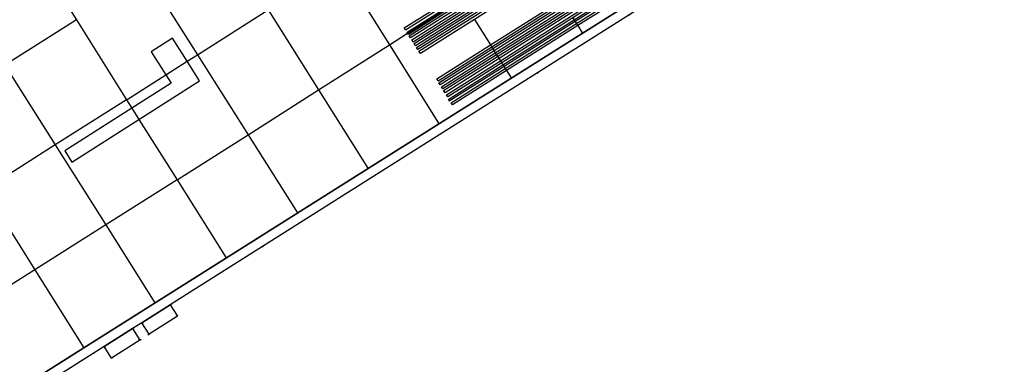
# Model space of a CAD drawing. Header units: metres. Extents: x 174791 to 179073, y 406431 to 409043.
# Tile 296 of 314: x 178411 to 178470, y 408162 to 408183. Entities that reach past the tile are written whole.
import ezdxf

# ---------------------------------------------------------------- set-up
doc = ezdxf.new("R2010")
doc.units = ezdxf.units.M
doc.linetypes.add('DOT', pattern=[6.35, 0, -6.35])
for name, color, linetype in [('terreindeelbegroeid', 254, 'DOT'), ('terreindeelonbegroeid', 254, 'DOT'), ('wegdeel_molgoot', 254, 'Continuous'), ('wegdeel_rijbaan', 254, 'Continuous'), ('wegdeel_start_landingsbaan', 254, 'Continuous'), ('weginrichtingselement_markering_vliegtuigverharding', 254, 'Continuous'), ('weginrichtingselement_voeg_vliegtuigverharding', 254, 'Continuous')]:
    doc.layers.add(name, color=color, linetype=linetype)

msp = doc.modelspace()

# ---------------------------------------------------------------- linework, layer by layer
at = {"layer": 'terreindeelbegroeid'}
msp.add_polyline3d([(178389.861, 408146.575, 0), (178415.405, 408162.725, 0), (178416.068, 408163.144, 0), (178416.5, 408162.46, 0), (178418.19, 408163.53, 0), (178418.739, 408163.878, 0), (178420.429, 408164.948, 0), (178419.998, 408165.628, 0), (178466.162, 408194.814, 0), (178467.849, 408195.881, 0), (178468.13, 408196.059, 0), (178468.491, 408196.298, 0), (178468.714, 408195.944, 0), (178470.927, 408197.344, 0), (178471.457, 408197.679, 0), (178471.981, 408198.011, 0), (178473.658, 408199.072, 0), (178473.154, 408199.868, 0), (178482.883, 408206.023, 0), (178500, 408216.851, 0), (178504.602, 408219.762, 0)], dxfattribs=at)
at = {"layer": 'terreindeelonbegroeid'}
msp.add_polyline3d([(178418.739, 408163.878, 0), (178418.19, 408163.53, 0), (178417.758, 408164.212, 0), (178418.307, 408164.559, 0)], close=True, dxfattribs=at)
at = {"layer": 'wegdeel_molgoot'}
msp.add_polyline3d([(178215.358, 408036.886, 0), (178414.865, 408163.071, 0), (178467.835, 408196.511, 0), (178467.85, 408196.52, 0), (178468.13, 408196.059, 0), (178467.849, 408195.881, 0), (178466.162, 408194.814, 0), (178419.998, 408165.628, 0), (178418.307, 408164.559, 0), (178417.758, 408164.212, 0), (178416.068, 408163.144, 0), (178415.405, 408162.725, 0), (178389.861, 408146.575, 0)], dxfattribs=at)
at = {"layer": 'wegdeel_rijbaan'}
for points in [[(178420.429, 408164.948, 0), (178418.739, 408163.878, 0), (178418.307, 408164.559, 0), (178419.998, 408165.628, 0)], [(178418.19, 408163.53, 0), (178416.5, 408162.46, 0), (178416.068, 408163.144, 0), (178417.758, 408164.212, 0)]]:
    msp.add_polyline3d(points, close=True, dxfattribs=at)
at = {"layer": 'wegdeel_start_landingsbaan'}
msp.add_polyline3d([(178153.746, 408024.571, 0), (178195.748, 408051.137, 0), (178203.337, 408055.934, 0), (178418.189, 408191.761, 0), (178455.345, 408215.275, 0), (178455.83, 408215.569, 0), (178457.125, 408213.513, 0), (178458.788, 408210.873, 0), (178460.423, 408208.277, 0), (178461.803, 408206.087, 0), (178463.362, 408203.612, 0), (178464.809, 408201.314, 0), (178466.251, 408199.025, 0), (178467.835, 408196.511, 0), (178414.865, 408163.071, 0), (178215.358, 408036.886, 0), (178207.736, 408032.066, 0), (178186.688, 408018.766, 0), (178157.004, 408000, 0)], dxfattribs=at)
at = {"layer": 'weginrichtingselement_markering_vliegtuigverharding'}
for points in [[(178433.912, 408182.093, 0), (178437.124, 408184.123, 0), (178441.354, 408186.797, 0), (178445.202, 408189.23, 0), (178449.112, 408191.701, 0), (178452.987, 408194.151, 0), (178456.891, 408196.618, 0), (178459.27, 408198.122, 0), (178459.35, 408197.995, 0), (178456.971, 408196.491, 0), (178453.067, 408194.023, 0), (178449.192, 408191.574, 0), (178445.282, 408189.103, 0), (178441.434, 408186.67, 0), (178437.204, 408183.996, 0), (178433.992, 408181.966, 0), (178433.912, 408182.093, 0)], [(178434.079, 408181.842, 0), (178437.284, 408183.868, 0), (178441.514, 408186.542, 0), (178445.363, 408188.975, 0), (178449.273, 408191.446, 0), (178453.148, 408193.895, 0), (178454.535, 408194.773, 0), (178457.051, 408196.363, 0), (178459.437, 408197.871, 0), (178459.517, 408197.744, 0), (178457.131, 408196.236, 0), (178453.227, 408193.768, 0), (178449.353, 408191.319, 0), (178445.443, 408188.848, 0), (178441.594, 408186.415, 0), (178437.364, 408183.741, 0), (178434.159, 408181.715, 0), (178434.115, 408181.784, 0), (178434.079, 408181.842, 0)], [(178434.211, 408181.633, 0), (178437.416, 408183.659, 0), (178441.646, 408186.333, 0), (178445.495, 408188.765, 0), (178449.405, 408191.237, 0), (178453.279, 408193.686, 0), (178457.183, 408196.154, 0), (178459.569, 408197.662, 0), (178459.649, 408197.535, 0), (178457.263, 408196.027, 0), (178453.359, 408193.559, 0), (178449.485, 408191.11, 0), (178445.574, 408188.638, 0), (178441.726, 408186.206, 0), (178437.496, 408183.532, 0), (178434.291, 408181.506, 0), (178434.211, 408181.633, 0)], [(178434.36, 408181.384, 0), (178437.571, 408183.414, 0), (178441.801, 408186.087, 0), (178445.649, 408188.52, 0), (178449.56, 408190.992, 0), (178453.434, 408193.441, 0), (178457.337, 408195.908, 0), (178459.718, 408197.413, 0), (178459.798, 408197.286, 0), (178457.417, 408195.781, 0), (178453.514, 408193.313, 0), (178449.64, 408190.865, 0), (178445.729, 408188.393, 0), (178441.881, 408185.96, 0), (178437.651, 408183.286, 0), (178434.44, 408181.257, 0), (178434.36, 408181.384, 0)], [(178434.501, 408181.162, 0), (178437.711, 408183.191, 0), (178441.941, 408185.865, 0), (178445.789, 408188.297, 0), (178449.7, 408190.769, 0), (178453.574, 408193.218, 0), (178457.477, 408195.686, 0), (178459.859, 408197.191, 0), (178459.939, 408197.064, 0), (178457.557, 408195.559, 0), (178453.653, 408193.091, 0), (178449.78, 408190.642, 0), (178445.869, 408188.17, 0), (178442.021, 408185.738, 0), (178437.791, 408183.064, 0), (178434.581, 408181.035, 0), (178434.501, 408181.162, 0)], [(178434.644, 408180.94, 0), (178437.852, 408182.968, 0), (178442.081, 408185.641, 0), (178445.93, 408188.074, 0), (178449.841, 408190.546, 0), (178453.714, 408192.995, 0), (178457.618, 408195.462, 0), (178460.002, 408196.969, 0), (178460.082, 408196.842, 0), (178457.698, 408195.335, 0), (178453.794, 408192.867, 0), (178449.921, 408190.419, 0), (178446.01, 408187.947, 0), (178442.161, 408185.514, 0), (178437.932, 408182.841, 0), (178434.724, 408180.813, 0), (178434.644, 408180.94, 0)], [(178434.88, 408180.568, 0), (178434.789, 408180.708, 0), (178437.999, 408182.734, 0), (178442.231, 408185.404, 0), (178446.081, 408187.834, 0), (178449.994, 408190.303, 0), (178453.869, 408192.749, 0), (178457.775, 408195.213, 0), (178460.162, 408196.72, 0), (178460.234, 408196.598, 0), (178457.851, 408195.092, 0), (178453.948, 408192.623, 0), (178450.075, 408190.175, 0), (178446.163, 408187.702, 0), (178442.316, 408185.269, 0), (178438.086, 408182.595, 0), (178434.88, 408180.568, 0)], [(178435.848, 408179.064, 0), (178439.04, 408181.082, 0), (178443.269, 408183.755, 0), (178447.117, 408186.187, 0), (178451.031, 408188.661, 0), (178454.901, 408191.108, 0), (178458.805, 408193.576, 0), (178461.206, 408195.093, 0), (178461.286, 408194.966, 0), (178458.885, 408193.449, 0), (178454.981, 408190.981, 0), (178451.111, 408188.534, 0), (178447.197, 408186.06, 0), (178443.349, 408183.628, 0), (178439.12, 408180.955, 0), (178435.928, 408178.937, 0), (178435.848, 408179.064, 0)], [(178435.968, 408178.837, 0), (178439.176, 408180.865, 0), (178443.405, 408183.538, 0), (178447.253, 408185.97, 0), (178451.167, 408188.445, 0), (178455.037, 408190.891, 0), (178458.942, 408193.359, 0), (178461.326, 408194.866, 0), (178461.407, 408194.739, 0), (178459.022, 408193.231, 0), (178455.117, 408190.763, 0), (178451.248, 408188.317, 0), (178447.333, 408185.843, 0), (178443.485, 408183.411, 0), (178439.257, 408180.738, 0), (178436.049, 408178.71, 0), (178435.968, 408178.837, 0)], [(178436.126, 408178.6, 0), (178439.328, 408180.624, 0), (178443.557, 408183.297, 0), (178447.405, 408185.729, 0), (178451.319, 408188.204, 0), (178455.189, 408190.65, 0), (178459.093, 408193.118, 0), (178461.484, 408194.629, 0), (178461.564, 408194.502, 0), (178459.173, 408192.991, 0), (178455.269, 408190.523, 0), (178451.4, 408188.077, 0), (178447.484, 408185.602, 0), (178443.637, 408183.17, 0), (178439.408, 408180.497, 0), (178436.206, 408178.473, 0), (178436.126, 408178.6, 0)], [(178436.257, 408178.373, 0), (178439.468, 408180.402, 0), (178443.696, 408183.075, 0), (178447.544, 408185.508, 0), (178451.459, 408187.982, 0), (178455.328, 408190.428, 0), (178459.233, 408192.896, 0), (178461.615, 408194.402, 0), (178461.695, 408194.275, 0), (178459.313, 408192.769, 0), (178455.408, 408190.301, 0), (178451.539, 408187.855, 0), (178447.624, 408185.381, 0), (178443.776, 408182.949, 0), (178439.548, 408180.275, 0), (178436.337, 408178.246, 0), (178436.257, 408178.373, 0)], [(178436.42, 408178.122, 0), (178439.627, 408180.149, 0), (178443.856, 408182.822, 0), (178447.703, 408185.254, 0), (178451.619, 408187.729, 0), (178455.488, 408190.175, 0), (178459.392, 408192.643, 0), (178461.778, 408194.151, 0), (178461.858, 408194.024, 0), (178459.472, 408192.516, 0), (178455.567, 408190.048, 0), (178451.699, 408187.603, 0), (178447.783, 408185.127, 0), (178443.936, 408182.695, 0), (178439.707, 408180.022, 0), (178436.5, 408177.995, 0), (178436.42, 408178.122, 0)], [(178436.592, 408177.74, 0), (178436.572, 408177.865, 0), (178439.785, 408179.899, 0), (178444.011, 408182.575, 0), (178447.857, 408185.011, 0), (178451.771, 408187.489, 0), (178455.637, 408189.937, 0), (178459.54, 408192.408, 0), (178461.92, 408193.915, 0), (178461.987, 408193.799, 0), (178459.611, 408192.296, 0), (178455.706, 408189.827, 0), (178451.839, 408187.382, 0), (178447.923, 408184.905, 0), (178444.076, 408182.473, 0), (178439.848, 408179.799, 0), (178436.592, 408177.74, 0)], [(178436.785, 408177.52, 0), (178436.699, 408177.65, 0), (178439.92, 408179.685, 0), (178444.148, 408182.358, 0), (178447.996, 408184.789, 0), (178451.913, 408187.264, 0), (178455.78, 408189.709, 0), (178459.686, 408192.177, 0), (178462.077, 408193.688, 0), (178462.147, 408193.577, 0), (178459.757, 408192.064, 0), (178455.854, 408189.593, 0), (178451.988, 408187.145, 0), (178448.073, 408184.667, 0), (178444.227, 408182.232, 0), (178440.001, 408179.556, 0), (178436.785, 408177.52, 0)], [(178421.745, 408178.956, 0), (178421.007, 408180.115, 0), (178420.132, 408181.49, 0), (178418.858, 408180.666, 0), (178419.728, 408179.301, 0), (178420.042, 408178.809, 0), (178417.716, 408177.327, 0), (178413.735, 408174.789, 0), (178414.152, 408174.122, 0), (178418.137, 408176.659, 0), (178421.745, 408178.956, 0)]]:
    msp.add_polyline3d(points, dxfattribs=at)
at = {"layer": 'weginrichtingselement_voeg_vliegtuigverharding'}
for points in [[(178417.444, 408177.848, 0), (178419.728, 408179.301, 0), (178421.007, 408180.115, 0), (178421.616, 408180.502, 0), (178425.825, 408183.179, 0), (178430.045, 408185.864, 0), (178434.316, 408188.58, 0), (178438.54, 408191.267, 0), (178442.382, 408193.711, 0), (178446.278, 408196.189, 0), (178450.154, 408198.655, 0), (178454.049, 408201.133, 0), (178457.956, 408203.618, 0), (178461.491, 408205.867, 0), (178461.781, 408206.051, 0), (178461.858, 408206.1, 0), (178463.024, 408206.842, 0), (178463.249, 408206.985, 0), (178463.267, 408206.996, 0)], [(178424.041, 408195.445, 0), (178427.062, 408190.624, 0), (178430.045, 408185.864, 0), (178433.033, 408181.096, 0), (178435.959, 408176.426, 0)], [(178419.793, 408192.769, 0), (178422.834, 408187.935, 0), (178425.825, 408183.179, 0), (178428.821, 408178.417, 0), (178431.754, 408173.755, 0)], [(178415.543, 408190.099, 0), (178418.612, 408185.249, 0), (178421.616, 408180.502, 0), (178424.625, 408175.747, 0), (178427.562, 408171.105, 0)], [(178411.359, 408187.432, 0), (178414.413, 408182.577, 0), (178417.404, 408177.822, 0), (178417.716, 408177.327, 0), (178418.137, 408176.659, 0), (178420.4, 408173.06, 0), (178423.32, 408168.419, 0)], [(178407.106, 408184.746, 0), (178410.165, 408179.891, 0), (178413.159, 408175.138, 0), (178416.158, 408170.378, 0), (178419.077, 408165.744, 0)], [(178420.46, 408173.098, 0), (178424.625, 408175.747, 0), (178428.821, 408178.417, 0), (178433.033, 408181.096, 0), (178434.115, 408181.784, 0), (178437.315, 408183.819, 0)], [(178443.936, 408182.695, 0), (178444.011, 408182.575, 0), (178444.076, 408182.473, 0), (178444.148, 408182.358, 0), (178444.227, 408182.232, 0), (178444.501, 408181.797, 0)], [(178414.424, 408182.584, 0), (178414.413, 408182.577, 0), (178410.165, 408179.891, 0), (178405.955, 408177.229, 0), (178401.71, 408174.545, 0), (178397.446, 408171.849, 0), (178393.236, 408169.187, 0), (178389.051, 408166.541, 0), (178384.799, 408163.852, 0), (178380.568, 408161.177, 0)], [(178402.89, 408182.099, 0), (178405.955, 408177.229, 0), (178408.947, 408172.475, 0), (178411.944, 408167.713, 0), (178414.866, 408163.07, 0)], [(178438.086, 408182.595, 0), (178439.04, 408181.082, 0), (178439.12, 408180.955, 0), (178439.176, 408180.865, 0), (178439.257, 408180.738, 0), (178439.328, 408180.624, 0), (178439.408, 408180.497, 0), (178439.468, 408180.402, 0), (178439.548, 408180.275, 0), (178439.627, 408180.149, 0), (178439.707, 408180.022, 0), (178439.785, 408179.899, 0), (178439.848, 408179.799, 0), (178439.92, 408179.685, 0), (178440.001, 408179.556, 0), (178440.272, 408179.126, 0)], [(178417.426, 408177.836, 0), (178417.404, 408177.822, 0), (178413.159, 408175.138, 0), (178408.947, 408172.475, 0), (178404.708, 408169.794, 0), (178400.464, 408167.111, 0), (178396.232, 408164.435, 0), (178392.047, 408161.789, 0)], [(178420.433, 408173.081, 0), (178420.4, 408173.06, 0), (178416.158, 408170.378, 0), (178411.944, 408167.713, 0), (178407.711, 408165.037, 0), (178403.488, 408162.367, 0), (178399.233, 408159.676, 0)]]:
    msp.add_polyline3d(points, dxfattribs=at)

doc.saveas('drawing.dxf')
